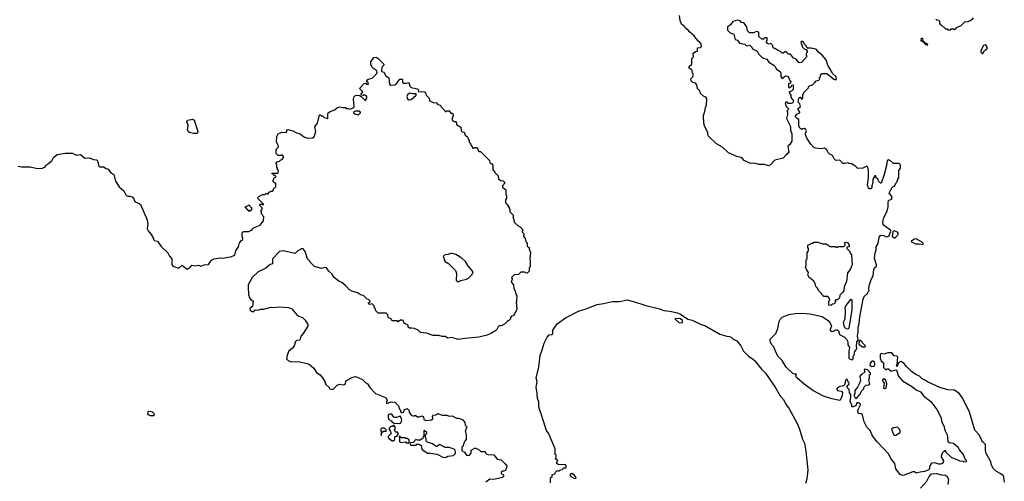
# Model space of a CAD drawing. Extents: x 1862350 to 2057294, y 212041 to 437318.
# Tile 299 of 301: x 2000994 to 2013120, y 408334 to 414024. Entities that reach past the tile are written whole.
import ezdxf

# ---------------------------------------------------------------- set-up
doc = ezdxf.new("R2010")
doc.units = 0

msp = doc.modelspace()

# ---------------------------------------------------------------- linework, layer by layer
at = {"layer": '0CON10XD'}
for points in [[(2010461, 412415), (2010464, 412395), (2010453, 412375), (2010427, 412355), (2010395, 412318), (2010295, 412291), (2010245, 412238), (2010215, 412222), (2010165, 412239), (2010095, 412237), (2010043, 412257), (2009995, 412253), (2009915, 412288), (2009895, 412312), (2009875, 412323), (2009825, 412337), (2009724, 412384), (2009651, 412451), (2009575, 412492), (2009474, 412594), (2009467, 412615), (2009468, 412635), (2009438, 412685), (2009423, 412725), (2009417, 412815), (2009417, 412843), (2009432, 412895), (2009438, 412942), (2009452, 412968), (2009457, 413047), (2009445, 413070), (2009415, 413080), (2009380, 413115), (2009368, 413148), (2009340, 413175), (2009335, 413220), (2009315, 413240), (2009285, 413250), (2009262, 413272), (2009260, 413295), (2009280, 413315), (2009288, 413332), (2009288, 413355), (2009280, 413365), (2009275, 413400), (2009240, 413425), (2009240, 413445), (2009270, 413475), (2009270, 413545), (2009290, 413565), (2009288, 413612), (2009315, 413630), (2009340, 413635), (2009342, 413678), (2009378, 413682), (2009390, 413695), (2009388, 413722), (2009365, 413750), (2009350, 413755), (2009350, 413765), (2009320, 413795), (2009302, 413825), (2009244, 413874), (2009226, 413896), (2009195, 413920), (2009186, 413936), (2009145, 413970), (2009128, 414015), (2009118, 414075)], [(2011630, 409735), (2011655, 409710), (2011665, 409710), (2011675, 409720), (2011695, 409720), (2011725, 409690), (2011787, 409707), (2011797, 409695), (2011812, 409635), (2011864, 409574), (2011988, 409498), (2012035, 409461), (2012088, 409435), (2012130, 409385), (2012215, 409318), (2012289, 409219), (2012336, 409126), (2012351, 409061), (2012376, 409016), (2012390, 408955), (2012414, 408905), (2012421, 408875), (2012422, 408825), (2012441, 408811), (2012495, 408803), (2012552, 408755), (2012562, 408722), (2012612, 408665), (2012632, 408612), (2012650, 408595), (2012648, 408572), (2012625, 408570), (2012615, 408580), (2012575, 408582), (2012468, 408628), (2012400, 408695), (2012398, 408708), (2012385, 408710), (2012355, 408680), (2012340, 408645), (2012340, 408635), (2012370, 408585), (2012368, 408562), (2012352, 408548), (2012334, 408546), (2012315, 408546), (2012265, 408563), (2012223, 408557), (2012202, 408525), (2012195, 408480), (2012140, 408455), (2012082, 408448), (2012035, 408433), (2012012, 408452), (2011995, 408452), (2011885, 408410), (2011865, 408407), (2011838, 408418), (2011785, 408487), (2011770, 408555), (2011721, 408615), (2011697, 408667), (2011555, 408819), (2011495, 408896), (2011469, 408959), (2011425, 409002), (2011394, 409065), (2011375, 409153), (2011355, 409167), (2011328, 409168), (2011320, 409175), (2011317, 409203), (2011323, 409227), (2011350, 409275), (2011350, 409285), (2011325, 409300), (2011305, 409300), (2011290, 409265), (2011255, 409250), (2011242, 409252), (2011240, 409275), (2011220, 409315), (2011230, 409375), (2011228, 409405), (2011212, 409425), (2011207, 409467), (2011180, 409495), (2011190, 409505), (2011190, 409515), (2011208, 409532), (2011210, 409545), (2011202, 409552), (2011185, 409590), (2011175, 409590), (2011165, 409580), (2011158, 409558), (2011152, 409525), (2011139, 409511), (2011095, 409504), (2011064, 409486), (2011057, 409475), (2011056, 409465), (2011065, 409452), (2011113, 409443), (2011127, 409427), (2011120, 409375), (2011095, 409328), (2010995, 409349), (2010892, 409385), (2010763, 409455), (2010655, 409532), (2010562, 409615), (2010552, 409638), (2010560, 409655), (2010536, 409654), (2010515, 409661), (2010435, 409742), (2010382, 409822), (2010335, 409874), (2010305, 409924), (2010282, 409992), (2010257, 410015), (2010235, 410052), (2010237, 410085), (2010306, 410154), (2010332, 410218), (2010347, 410303), (2010362, 410338), (2010385, 410356), (2010465, 410388), (2010545, 410402), (2010635, 410406), (2010725, 410400), (2010877, 410367), (2010952, 410315), (2010973, 410285), (2010993, 410245), (2010974, 410205), (2010975, 410195), (2010984, 410185), (2011005, 410181), (2011045, 410202), (2011065, 410200), (2011077, 410187), (2011088, 410145), (2011150, 410110), (2011178, 410085), (2011193, 410055), (2011191, 410015), (2011212, 409985), (2011204, 409934), (2011203, 409853), (2011212, 409842), (2011245, 409830), (2011260, 409845), (2011260, 409875), (2011272, 409888), (2011273, 409917), (2011280, 409935), (2011297, 409953), (2011302, 409975), (2011298, 409995), (2011302, 410055), (2011320, 410075), (2011310, 410125), (2011320, 410175), (2011320, 410235), (2011332, 410275), (2011340, 410360), (2011383, 410577), (2011395, 410610), (2011435, 410650), (2011440, 410665), (2011457, 410683), (2011452, 410705), (2011457, 410743), (2011478, 410822), (2011506, 410865), (2011512, 410945), (2011522, 410965), (2011544, 410986), (2011544, 411004), (2011520, 411085), (2011531, 411149), (2011543, 411185), (2011542, 411225), (2011566, 411265), (2011579, 411345), (2011593, 411365), (2011605, 411368), (2011635, 411364), (2011665, 411349), (2011685, 411351), (2011700, 411365), (2011721, 411415), (2011719, 411429), (2011629, 411495), (2011624, 411526), (2011637, 411585), (2011678, 411665), (2011690, 411715), (2011688, 411765), (2011692, 411795), (2011729, 411811), (2011738, 411825), (2011731, 411851), (2011702, 411885), (2011722, 411928), (2011730, 411935), (2011732, 411948), (2011752, 411968), (2011768, 411972), (2011782, 412008), (2011798, 412022), (2011800, 412035), (2011810, 412045), (2011810, 412065), (2011820, 412075), (2011820, 412165), (2011840, 412195), (2011840, 412235), (2011825, 412250), (2011755, 412250), (2011720, 412285), (2011695, 412298), (2011678, 412282), (2011668, 412228), (2011641, 412115), (2011605, 412010), (2011595, 412010), (2011582, 412022), (2011570, 412035), (2011565, 412060), (2011555, 412070), (2011542, 412072), (2011538, 412098), (2011525, 412100), (2011501, 412059), (2011502, 412018), (2011488, 411975), (2011488, 411955), (2011475, 411940), (2011455, 411938), (2011445, 411950), (2011436, 411986), (2011438, 412022), (2011449, 412065), (2011448, 412125), (2011446, 412166), (2011437, 412207), (2011428, 412218), (2011377, 412193), (2011315, 412190), (2011290, 412215), (2011237, 412247), (2011203, 412253), (2011195, 412260), (2011155, 412250), (2011133, 412253), (2011092, 412292), (2011045, 412290), (2011025, 412310), (2011005, 412350), (2010970, 412365), (2010950, 412385), (2010930, 412425), (2010905, 412438), (2010865, 412432), (2010795, 412438), (2010775, 412448), (2010735, 412488), (2010688, 412565), (2010672, 412605), (2010670, 412625), (2010682, 412655), (2010675, 412670), (2010655, 412682), (2010635, 412680), (2010625, 412670), (2010600, 412685), (2010590, 412715), (2010588, 412795), (2010570, 412805), (2010550, 412825), (2010548, 412835), (2010565, 412860), (2010600, 412875), (2010600, 412885), (2010580, 412915), (2010582, 412928), (2010608, 412955), (2010600, 412985), (2010580, 413005), (2010590, 413055), (2010605, 413070), (2010615, 413070), (2010620, 413045), (2010628, 413042), (2010640, 413055), (2010640, 413105), (2010650, 413115), (2010650, 413125), (2010710, 413185), (2010710, 413195), (2010722, 413208), (2010758, 413222), (2010785, 413250), (2010802, 413268), (2010835, 413280), (2010848, 413292), (2010840, 413305), (2010850, 413315), (2010862, 413348), (2010875, 413360), (2010935, 413360), (2011019, 413289), (2011045, 413282), (2011054, 413296), (2011044, 413325), (2011008, 413358), (2010974, 413414), (2010947, 413465), (2010925, 413528), (2010875, 413588), (2010827, 413627), (2010805, 413658), (2010786, 413666), (2010735, 413674), (2010693, 413673), (2010681, 413701), (2010654, 413724), (2010645, 413748), (2010635, 413756), (2010620, 413755), (2010613, 413745), (2010636, 413686), (2010656, 413666), (2010678, 413658), (2010692, 413635), (2010692, 413618), (2010680, 413605), (2010680, 413585), (2010690, 413575), (2010620, 413495), (2010593, 413493), (2010558, 413538), (2010525, 413550), (2010487, 413597), (2010455, 413600), (2010446, 413616), (2010425, 413630), (2010395, 413612), (2010385, 413612), (2010365, 413632), (2010333, 413643), (2010295, 413670), (2010285, 413670), (2010270, 413685), (2010270, 413705), (2010245, 413730), (2010225, 413722), (2010205, 413730), (2010190, 413745), (2010200, 413775), (2010198, 413798), (2010175, 413800), (2010145, 413780), (2010132, 413782), (2010098, 413818), (2010095, 413868), (2010065, 413880), (2010035, 413860), (2009982, 413862), (2009958, 413888), (2009947, 413937), (2009940, 413945), (2009930, 413965), (2009910, 413985), (2009885, 413990), (2009865, 414010), (2009835, 414018), (2009775, 414000), (2009748, 413962), (2009710, 413935), (2009710, 413895), (2009743, 413863), (2009790, 413845), (2009805, 413780), (2009835, 413770), (2009860, 413735), (2009925, 413720), (2009945, 413700), (2009985, 413710), (2010010, 413685), (2010020, 413665), (2010077, 413637), (2010094, 413604), (2010142, 413555), (2010197, 413537), (2010221, 413501), (2010280, 413465), (2010295, 413450), (2010314, 413414), (2010360, 413385), (2010367, 413365), (2010368, 413325), (2010385, 413300), (2010425, 413330), (2010448, 413328), (2010468, 413308), (2010480, 413275), (2010490, 413265), (2010488, 413242), (2010460, 413235), (2010460, 413195), (2010472, 413182), (2010498, 413202), (2010502, 413218), (2010515, 413220), (2010520, 413215), (2010520, 413165), (2010498, 413142), (2010470, 413135), (2010470, 413125), (2010490, 413095), (2010490, 413065), (2010522, 413025), (2010518, 413005), (2010507, 412993), (2010495, 412990), (2010455, 412990), (2010450, 413005), (2010435, 413010), (2010422, 412995), (2010432, 412952), (2010460, 412925), (2010458, 412912), (2010440, 412895), (2010450, 412885), (2010450, 412855), (2010437, 412805), (2010481, 412715), (2010488, 412695), (2010487, 412663), (2010502, 412615), (2010503, 412525), (2010480, 412485), (2010452, 412465), (2010461, 412415)], [(2012275, 414030), (2012285, 414020), (2012308, 414018), (2012320, 414005), (2012320, 413975), (2012332, 413962), (2012348, 413958), (2012395, 413910), (2012415, 413910), (2012425, 413900), (2012455, 413900), (2012465, 413910), (2012495, 413910), (2012505, 413900)], [(2012505, 413900), (2012515, 413910), (2012528, 413912), (2012532, 413928), (2012588, 413952), (2012632, 413998), (2012675, 414000), (2012685, 414010), (2012718, 414022), (2012740, 414045)], [(2012175, 413710), (2012178, 413718), (2012165, 413730), (2012152, 413732), (2012122, 413762), (2012115, 413790), (2012098, 413792), (2012090, 413785), (2012088, 413775), (2012095, 413763), (2012120, 413750), (2012145, 413722), (2012175, 413710)], [(2012855, 413608), (2012877, 413643), (2012908, 413665), (2012908, 413685), (2012896, 413706), (2012885, 413712), (2012863, 413705), (2012830, 413645), (2012832, 413622), (2012845, 413608), (2012855, 413608)], [(2000975, 412220), (2001015, 412209), (2001125, 412209), (2001215, 412190), (2001273, 412193), (2001300, 412205), (2001310, 412215), (2001310, 412225), (2001325, 412230), (2001341, 412249), (2001388, 412285), (2001412, 412325), (2001455, 412360), (2001555, 412380), (2001643, 412377), (2001695, 412354), (2001745, 412360), (2001796, 412316), (2001855, 412322), (2001905, 412300), (2001938, 412298), (2001954, 412284), (2001969, 412215), (2001980, 412210), (2002025, 412210), (2002058, 412188), (2002085, 412181), (2002115, 412136), (2002152, 412115), (2002172, 412032), (2002218, 411965), (2002276, 411916), (2002302, 411865), (2002315, 411852), (2002325, 411848), (2002355, 411850), (2002385, 411838), (2002400, 411815), (2002403, 411793), (2002415, 411780), (2002465, 411760), (2002480, 411745), (2002562, 411555), (2002573, 411505), (2002562, 411445), (2002575, 411420), (2002612, 411375), (2002640, 411325), (2002640, 411315), (2002653, 411303), (2002690, 411295), (2002735, 411228), (2002819, 411149), (2002839, 411109), (2002868, 411075), (2002867, 411007), (2002878, 410985), (2002955, 410961), (2002995, 411000), (2003010, 410980), (2003055, 410949), (2003089, 410965), (2003115, 410996), (2003155, 410989), (2003195, 410996), (2003225, 410984), (2003265, 411004), (2003320, 411005), (2003355, 411058), (2003385, 411077), (2003465, 411088), (2003505, 411086), (2003556, 411096), (2003595, 411102), (2003633, 411117), (2003643, 411127), (2003657, 411175), (2003687, 411225), (2003700, 411275), (2003725, 411300), (2003740, 411305), (2003742, 411325), (2003732, 411355), (2003732, 411385), (2003740, 411405), (2003755, 411412), (2003815, 411412), (2003845, 411430), (2003855, 411430), (2003862, 411448), (2003875, 411460), (2003955, 411490), (2003998, 411545), (2004000, 411595), (2003990, 411605), (2003990, 411615), (2003972, 411632), (2003970, 411655), (2003960, 411665), (2003980, 411685), (2003980, 411705), (2003952, 411732), (2003950, 411745), (2003955, 411750), (2003975, 411750), (2003985, 411740), (2004000, 411745), (2003930, 411815), (2003928, 411832), (2003940, 411845), (2003985, 411870), (2004015, 411870), (2004025, 411880), (2004048, 411872), (2004060, 411885), (2004062, 411898), (2004075, 411900), (2004085, 411910), (2004108, 411912), (2004120, 411925), (2004122, 411948), (2004138, 411952), (2004150, 411965), (2004148, 412008), (2004132, 412012), (2004110, 412035), (2004120, 412045), (2004122, 412068), (2004135, 412080), (2004148, 412082), (2004150, 412095), (2004132, 412102), (2004118, 412118), (2004102, 412122), (2004100, 412130), (2004165, 412130), (2004178, 412142), (2004180, 412165), (2004170, 412175), (2004170, 412195), (2004160, 412205), (2004160, 412235), (2004150, 412245), (2004165, 412270), (2004195, 412280), (2004212, 412298), (2004228, 412302), (2004248, 412335), (2004225, 412358), (2004212, 412348), (2004178, 412348), (2004153, 412373), (2004153, 412417), (2004160, 412435), (2004180, 412455), (2004178, 412475), (2004158, 412515), (2004162, 412585), (2004178, 412615), (2004224, 412636), (2004275, 412632), (2004282, 412645), (2004283, 412667), (2004295, 412671), (2004357, 412655), (2004405, 412629), (2004449, 412615), (2004488, 412585), (2004535, 412562), (2004601, 412569), (2004619, 412581), (2004641, 412645), (2004628, 412705), (2004660, 412750), (2004685, 412850), (2004695, 412850), (2004705, 412840), (2004725, 412840), (2004745, 412820), (2004775, 412810), (2004785, 412800), (2004790, 412805), (2004788, 412855), (2004794, 412876), (2004825, 412898), (2004865, 412910), (2004908, 412942), (2004935, 412948), (2004965, 412940), (2005005, 412940), (2005015, 412930), (2005045, 412930), (2005065, 412922), (2005085, 412928), (2005108, 412942), (2005114, 412955), (2005104, 413044), (2005112, 413075), (2005123, 413087), (2005145, 413092), (2005178, 413088), (2005198, 413078), (2005243, 413033), (2005255, 413030), (2005260, 413035), (2005260, 413045), (2005270, 413055), (2005270, 413075), (2005235, 413098), (2005225, 413090), (2005202, 413092), (2005200, 413105), (2005220, 413135), (2005180, 413175), (2005235, 413238), (2005255, 413240), (2005265, 413230), (2005285, 413230), (2005290, 413235), (2005285, 413250), (2005263, 413263), (2005271, 413279), (2005285, 413290), (2005336, 413304), (2005390, 413355), (2005398, 413375), (2005392, 413395), (2005357, 413417), (2005332, 413442), (2005330, 413455), (2005320, 413465), (2005320, 413505), (2005355, 413558), (2005382, 413562), (2005395, 413550), (2005405, 413550), (2005480, 413475), (2005480, 413465), (2005453, 413437), (2005450, 413385), (2005478, 413378), (2005505, 413330), (2005540, 413305), (2005547, 413227), (2005565, 413218), (2005615, 413222), (2005639, 413241), (2005675, 413290), (2005705, 413290), (2005710, 413285), (2005710, 413255), (2005723, 413243), (2005755, 413240), (2005785, 413250), (2005798, 413205), (2005815, 413188), (2005895, 413172), (2005908, 413155), (2005900, 413145), (2005905, 413140), (2005980, 413135), (2005990, 413125), (2006000, 413095), (2006038, 413058), (2006042, 413022), (2006085, 413002), (2006125, 413000), (2006145, 412980), (2006175, 412970), (2006180, 412955), (2006230, 412905), (2006235, 412890), (2006245, 412890), (2006255, 412900), (2006285, 412900), (2006302, 412872), (2006325, 412870), (2006332, 412845), (2006330, 412825), (2006320, 412815), (2006320, 412785), (2006345, 412770), (2006365, 412770), (2006370, 412765), (2006372, 412732), (2006428, 412698), (2006432, 412652), (2006445, 412640), (2006468, 412638), (2006482, 412602), (2006508, 412578), (2006520, 412545), (2006530, 412535), (2006530, 412515), (2006540, 412505), (2006552, 412472), (2006568, 412458), (2006572, 412442), (2006585, 412440), (2006595, 412450), (2006618, 412448), (2006638, 412428), (2006642, 412412), (2006655, 412400), (2006668, 412398), (2006778, 412288), (2006782, 412262), (2006795, 412250), (2006805, 412250), (2006820, 412225), (2006820, 412175), (2006840, 412155), (2006840, 412145), (2006852, 412132), (2006888, 412098), (2006892, 412062), (2006915, 412040), (2006948, 412038), (2006970, 412015), (2006960, 412005), (2006958, 411992), (2006940, 411975), (2006940, 411955), (2006958, 411948), (2006980, 411925), (2006980, 411865), (2006990, 411855), (2006990, 411825), (2006978, 411802), (2006978, 411765), (2006998, 411745), (2007020, 411705), (2007020, 411695), (2007030, 411685), (2007030, 411655), (2007070, 411615), (2007070, 411575), (2007080, 411565), (2007078, 411545), (2007088, 411525), (2007134, 411484), (2007159, 411469), (2007190, 411435), (2007183, 411403), (2007210, 411375), (2007200, 411365), (2007200, 411355), (2007220, 411325), (2007228, 411288), (2007242, 411272), (2007243, 411233), (2007252, 411222), (2007267, 411217), (2007268, 411195), (2007283, 411153), (2007278, 411075), (2007282, 411048)], [(2005786, 413036), (2005815, 413041), (2005875, 413092), (2005875, 413110), (2005835, 413108), (2005795, 413117), (2005771, 413099), (2005761, 413075), (2005769, 413049), (2005786, 413036)], [(2005165, 412852), (2005190, 412875), (2005190, 412885), (2005170, 412895), (2005125, 412897), (2005111, 412889), (2005103, 412877), (2005120, 412865), (2005165, 412852)], [(2003175, 412620), (2003135, 412620), (2003085, 412632), (2003068, 412645), (2003060, 412665), (2003068, 412725), (2003052, 412765), (2003060, 412785), (2003125, 412798), (2003144, 412784), (2003187, 412645), (2003187, 412633), (2003175, 412620)], [(2003825, 411660), (2003815, 411670), (2003805, 411670), (2003800, 411685), (2003770, 411715), (2003808, 411732), (2003815, 411740), (2003850, 411705), (2003848, 411682), (2003825, 411660)], [(2011775, 411333), (2011814, 411375), (2011816, 411385), (2011804, 411405), (2011765, 411422), (2011748, 411412), (2011740, 411355), (2011764, 411334), (2011775, 411333)], [(2012115, 411253), (2012122, 411255), (2012120, 411265), (2012101, 411285), (2012035, 411323), (2012015, 411320), (2011973, 411295), (2011978, 411285), (2012025, 411261), (2012072, 411262), (2012115, 411253)], [(2007282, 411048), (2007282, 410985), (2007270, 410955), (2007267, 410923), (2007245, 410900), (2007223, 410903), (2007215, 410910), (2007165, 410910), (2007137, 410883), (2007085, 410880), (2007050, 410845), (2007060, 410835), (2007060, 410825), (2007048, 410788), (2007077, 410757), (2007080, 410715), (2007097, 410677), (2007098, 410655), (2007117, 410615), (2007112, 410565), (2007118, 410555), (2007110, 410545), (2007117, 410455), (2007088, 410395), (2007070, 410375), (2007052, 410368), (2007040, 410355), (2007040, 410335), (2007015, 410310), (2007005, 410310), (2006965, 410270), (2006925, 410250), (2006905, 410252), (2006890, 410245), (2006872, 410205), (2006859, 410191), (2006805, 410158), (2006750, 410135), (2006648, 410112), (2006475, 410096), (2006395, 410081), (2006315, 410106), (2006267, 410097), (2006235, 410118), (2006195, 410118), (2006155, 410130), (2006085, 410132), (2006005, 410159), (2005928, 410168), (2005900, 410195), (2005855, 410217), (2005825, 410222), (2005795, 410220), (2005780, 410235), (2005780, 410255), (2005767, 410267), (2005745, 410270), (2005730, 410285), (2005718, 410315), (2005705, 410322), (2005685, 410320), (2005655, 410300), (2005645, 410310), (2005585, 410310), (2005572, 410322), (2005570, 410335), (2005530, 410355), (2005527, 410387), (2005508, 410408), (2005448, 410408), (2005408, 410408), (2005397, 410417), (2005380, 410435), (2005370, 410465), (2005360, 410475), (2005360, 410495), (2005335, 410520), (2005300, 410515), (2005290, 410525), (2005290, 410535), (2005308, 410542), (2005310, 410555), (2005290, 410575), (2005275, 410580), (2005230, 410625), (2005205, 410630), (2005173, 410643), (2005155, 410658), (2005085, 410678), (2005054, 410694), (2005012, 410745), (2004960, 410785), (2004925, 410802), (2004868, 410848), (2004840, 410890), (2004802, 410922), (2004772, 410965), (2004755, 410970), (2004705, 410958), (2004625, 410980), (2004570, 411035), (2004570, 411045), (2004540, 411075), (2004510, 411165), (2004485, 411200), (2004465, 411198), (2004420, 411175), (2004385, 411142), (2004236, 411176), (2004194, 411166), (2004106, 411075), (2004106, 411014), (2004080, 411005), (2004025, 410959), (2003929, 410915), (2003856, 410844), (2003806, 410755), (2003807, 410693), (2003813, 410665), (2003811, 410635), (2003823, 410595), (2003837, 410577), (2003870, 410555), (2003862, 410488), (2003828, 410462), (2003833, 410445), (2003849, 410429), (2003865, 410423), (2003895, 410448), (2003925, 410443), (2003965, 410457), (2003995, 410457), (2004085, 410479), (2004125, 410477), (2004185, 410486), (2004305, 410477), (2004345, 410458), (2004407, 410387), (2004430, 410370), (2004475, 410352), (2004509, 410319), (2004542, 410265), (2004543, 410245), (2004487, 410155), (2004455, 410122), (2004442, 410075), (2004405, 410069), (2004392, 410058), (2004376, 410004), (2004354, 409976), (2004305, 409932), (2004287, 409885), (2004280, 409845), (2004300, 409825), (2004335, 409808), (2004425, 409812), (2004535, 409787), (2004565, 409772), (2004615, 409728), (2004648, 409675), (2004696, 409646), (2004725, 409610), (2004750, 409565), (2004750, 409555), (2004760, 409545), (2004762, 409532), (2004805, 409490), (2004810, 409475), (2004835, 409468), (2004855, 409470), (2004903, 409517), (2004935, 409530), (2004975, 409522), (2004992, 409528), (2005005, 409540), (2005010, 409565), (2005020, 409575), (2005090, 409615), (2005124, 409626), (2005143, 409623), (2005215, 409590), (2005260, 409545), (2005277, 409537), (2005305, 409492), (2005377, 409417), (2005500, 409365), (2005512, 409352), (2005520, 409325), (2005513, 409317), (2005512, 409292), (2005568, 409312), (2005615, 409310), (2005658, 409265), (2005670, 409225), (2005682, 409212), (2005683, 409193), (2005695, 409178), (2005723, 409187), (2005730, 409215), (2005765, 409230), (2005790, 409205), (2005792, 409185), (2005815, 409150), (2005835, 409140), (2005855, 409140), (2005865, 409150), (2005895, 409130), (2005915, 409130), (2005952, 409142), (2005965, 409130), (2005972, 409095), (2005995, 409082), (2006065, 409090), (2006080, 409105), (2006080, 409125), (2006072, 409138), (2006085, 409150), (2006117, 409153), (2006145, 409170), (2006198, 409148), (2006255, 409148), (2006285, 409138), (2006319, 409139), (2006375, 409112), (2006402, 409112), (2006452, 409092), (2006477, 409057), (2006480, 409025), (2006498, 409008), (2006500, 408995), (2006490, 408985), (2006487, 408963), (2006480, 408955), (2006492, 408905), (2006492, 408848), (2006472, 408825), (2006450, 408765), (2006440, 408755), (2006440, 408715), (2006452, 408702), (2006468, 408698), (2006502, 408652), (2006535, 408656), (2006552, 408682), (2006554, 408716), (2006598, 408742), (2006612, 408742), (2006658, 408718), (2006675, 408700), (2006725, 408700), (2006730, 408685), (2006745, 408670), (2006763, 408663), (2006835, 408662), (2006875, 408608), (2006925, 408598), (2006970, 408555), (2006975, 408540), (2006990, 408535), (2006992, 408515), (2006975, 408468), (2006955, 408458), (2006935, 408458), (2006922, 408445), (2006925, 408432), (2006952, 408412), (2006952, 408395), (2006942, 408385), (2006925, 408376), (2006835, 408358), (2006785, 408362), (2006735, 408322)], [(2010985, 410500), (2010960, 410505), (2010960, 410555), (2010970, 410565), (2010968, 410588), (2010945, 410610), (2010892, 410612), (2010888, 410628), (2010872, 410632), (2010868, 410648), (2010830, 410685), (2010820, 410715), (2010800, 410735), (2010792, 410772), (2010775, 410800), (2010712, 410852), (2010710, 410865), (2010700, 410875), (2010707, 410907), (2010683, 410943), (2010673, 410973), (2010680, 410995), (2010680, 411065), (2010690, 411075), (2010690, 411155), (2010710, 411175), (2010710, 411205), (2010700, 411215), (2010700, 411245), (2010738, 411262), (2010745, 411270), (2010765, 411270), (2010775, 411280), (2010825, 411280), (2010885, 411260), (2010925, 411260), (2010975, 411230), (2011035, 411230), (2011045, 411220), (2011065, 411220), (2011075, 411230), (2011145, 411230), (2011160, 411245), (2011160, 411255), (2011150, 411265), (2011165, 411280), (2011188, 411278), (2011210, 411245), (2011208, 411222), (2011182, 411218), (2011180, 411205), (2011218, 411168), (2011220, 411145), (2011238, 411125), (2011246, 411004), (2011220, 410945), (2011188, 410902), (2011178, 410795), (2011148, 410732), (2011143, 410687), (2011132, 410665), (2011095, 410630), (2011090, 410595), (2011065, 410570), (2011045, 410570), (2011032, 410558), (2011040, 410545), (2011038, 410532), (2011025, 410520), (2011002, 410518), (2010985, 410500)], [(2006395, 410792), (2006425, 410808), (2006496, 410824), (2006523, 410837), (2006563, 410877), (2006578, 410915), (2006512, 410995), (2006483, 411043), (2006440, 411085), (2006365, 411128), (2006322, 411142), (2006298, 411142), (2006272, 411128), (2006230, 411125), (2006213, 411107), (2006210, 411095), (2006220, 411085), (2006223, 411063), (2006234, 411044), (2006275, 411018), (2006361, 410931), (2006374, 410894), (2006368, 410815), (2006395, 410792)], [(2007530, 408315), (2007530, 408375), (2007550, 408395), (2007550, 408415), (2007588, 408432), (2007592, 408448), (2007612, 408468), (2007635, 408460), (2007645, 408470), (2007675, 408480), (2007695, 408500), (2007718, 408502), (2007730, 408515), (2007715, 408538), (2007695, 408542), (2007675, 408538), (2007625, 408540), (2007610, 408555), (2007610, 408575), (2007620, 408585), (2007590, 408615), (2007600, 408625), (2007600, 408655), (2007590, 408665), (2007587, 408735), (2007511, 408921), (2007482, 408962), (2007431, 409111), (2007422, 409155), (2007386, 409246), (2007386, 409315), (2007370, 409355), (2007368, 409415), (2007353, 409495), (2007365, 409565), (2007356, 409605), (2007389, 409745), (2007404, 409885), (2007429, 409955), (2007452, 410038), (2007488, 410112), (2007515, 410139), (2007546, 410144), (2007558, 410152), (2007560, 410195), (2007614, 410276), (2007715, 410349), (2007885, 410437), (2007945, 410451), (2008105, 410514), (2008184, 410524), (2008295, 410552), (2008385, 410551), (2008475, 410571), (2008555, 410552), (2008705, 410501), (2008875, 410461), (2008925, 410441), (2009000, 410430), (2009095, 410411), (2009133, 410395), (2009222, 410332), (2009275, 410322), (2009385, 410268), (2009433, 410255), (2009615, 410146), (2009702, 410122), (2009735, 410120), (2009755, 410111), (2009782, 410085), (2009825, 410067), (2009876, 410005), (2009909, 409939), (2009975, 409871), (2010015, 409848), (2010045, 409822), (2010128, 409718), (2010178, 409665), (2010296, 409495), (2010358, 409388), (2010396, 409345), (2010441, 409265), (2010465, 409235), (2010568, 409048), (2010595, 408988), (2010636, 408855), (2010658, 408805), (2010676, 408705), (2010701, 408475), (2010687, 408365), (2010671, 408305)], [(2011195, 410210), (2011173, 410213), (2011150, 410235), (2011138, 410295), (2011158, 410335), (2011162, 410435), (2011158, 410475), (2011168, 410495), (2011235, 410578), (2011242, 410565), (2011243, 410445), (2011206, 410224), (2011195, 410210)], [(2009115, 410287), (2009155, 410292), (2009158, 410315), (2009132, 410335), (2009105, 410342), (2009062, 410338), (2009115, 410287)], [(2011405, 409990), (2011410, 410005), (2011372, 410042), (2011370, 410055), (2011345, 410070), (2011332, 410068), (2011330, 410025), (2011375, 409992), (2011405, 409990)], [(2013120, 408325), (2013112, 408385), (2013104, 408404), (2013078, 408428), (2013023, 408455), (2012985, 408487), (2012963, 408533), (2012952, 408575), (2012894, 408685), (2012887, 408725), (2012887, 408787), (2012855, 408820), (2012845, 408820), (2012840, 408855), (2012825, 408870), (2012810, 408905), (2012757, 408965), (2012690, 409185), (2012605, 409362), (2012562, 409415), (2012505, 409458), (2012425, 409460), (2012325, 409492), (2012175, 409558), (2012148, 409578), (2012110, 409595), (2012075, 409630), (2012040, 409645), (2011980, 409685), (2011917, 409747), (2011885, 409788), (2011855, 409808), (2011845, 409810), (2011821, 409799), (2011808, 409782), (2011805, 409760), (2011795, 409750), (2011792, 409765), (2011800, 409775), (2011810, 409865), (2011797, 409877), (2011765, 409882), (2011735, 409918), (2011684, 409916), (2011635, 409900), (2011605, 409910), (2011592, 409898), (2011590, 409845), (2011600, 409835), (2011600, 409825), (2011630, 409795), (2011630, 409735)], [(2011295, 409350), (2011345, 409410), (2011355, 409440), (2011385, 409470), (2011395, 409500), (2011413, 409517), (2011455, 409522), (2011462, 409535), (2011450, 409585), (2011458, 409605), (2011460, 409645), (2011470, 409655), (2011470, 409665), (2011460, 409675), (2011460, 409685), (2011435, 409708), (2011405, 409718), (2011392, 409708), (2011400, 409685), (2011365, 409650), (2011355, 409650), (2011340, 409625), (2011348, 409575), (2011336, 409544), (2011313, 409495), (2011278, 409455), (2011280, 409415), (2011270, 409405), (2011270, 409385), (2011280, 409375), (2011282, 409362), (2011295, 409350)], [(2011485, 409750), (2011515, 409754), (2011526, 409774), (2011522, 409802), (2011505, 409816), (2011487, 409813), (2011468, 409792), (2011464, 409764), (2011485, 409750)], [(2011645, 409478), (2011665, 409482), (2011672, 409535), (2011666, 409566), (2011656, 409586), (2011635, 409597), (2011620, 409585), (2011623, 409565), (2011638, 409545), (2011632, 409485), (2011645, 409478)], [(2002645, 409140), (2002605, 409142), (2002580, 409155), (2002572, 409165), (2002575, 409190), (2002585, 409200), (2002620, 409195), (2002650, 409165), (2002645, 409140)], [(2005675, 409048), (2005685, 409052), (2005698, 409065), (2005700, 409085), (2005692, 409122), (2005678, 409138), (2005635, 409120), (2005615, 409120), (2005600, 409125), (2005582, 409155), (2005565, 409167), (2005532, 409155), (2005530, 409125), (2005540, 409095), (2005569, 409079), (2005585, 409060), (2005595, 409060), (2005605, 409050), (2005675, 409048)], [(2005445, 408900), (2005450, 408905), (2005450, 408930), (2005475, 408950), (2005505, 408950), (2005510, 408955), (2005508, 408968), (2005485, 408990), (2005455, 408990), (2005442, 408975), (2005442, 408955), (2005450, 408945), (2005450, 408930), (2005440, 408925), (2005445, 408900)], [(2005595, 408832), (2005612, 408848), (2005612, 408888), (2005638, 408892), (2005658, 408925), (2005645, 408940), (2005625, 408940), (2005612, 408952), (2005610, 408965), (2005620, 408975), (2005620, 409005), (2005605, 409020), (2005595, 409020), (2005585, 409010), (2005565, 409010), (2005550, 408995), (2005550, 408985), (2005540, 408975), (2005558, 408958), (2005570, 408925), (2005530, 408885), (2005535, 408860), (2005545, 408860), (2005583, 408833), (2005595, 408832)], [(2011765, 408902), (2011785, 408903), (2011836, 408935), (2011837, 408955), (2011828, 408975), (2011805, 409000), (2011755, 408992), (2011732, 408975), (2011755, 408910), (2011765, 408902)], [(2005785, 408810), (2005792, 408818), (2005790, 408845), (2005765, 408860), (2005745, 408860), (2005735, 408870), (2005695, 408870), (2005675, 408890), (2005662, 408888), (2005670, 408875), (2005673, 408823), (2005682, 408812), (2005745, 408820), (2005755, 408810), (2005785, 408810)], [(2006215, 408628), (2006245, 408632), (2006265, 408642), (2006335, 408650), (2006360, 408675), (2006358, 408718), (2006345, 408730), (2006282, 408752), (2006235, 408752), (2006165, 408788), (2006150, 408785), (2006150, 408775), (2006137, 408763), (2006123, 408763), (2006076, 408796), (2006005, 408822), (2005998, 408835), (2006000, 408865), (2005990, 408875), (2005990, 408905), (2006010, 408925), (2006010, 408935), (2005975, 408960), (2005970, 408955), (2005970, 408915), (2005980, 408905), (2005963, 408887), (2005958, 408862), (2005925, 408840), (2005895, 408840), (2005872, 408848), (2005838, 408812), (2005805, 408810), (2005800, 408805), (2005805, 408780), (2005875, 408780), (2005885, 408790), (2005915, 408790), (2005925, 408780), (2005938, 408778), (2005942, 408745), (2005952, 408725), (2006015, 408680), (2006055, 408680), (2006135, 408668), (2006215, 408628)], [(2007825, 408370), (2007845, 408372), (2007840, 408395), (2007815, 408420), (2007805, 408420), (2007795, 408430), (2007773, 408417), (2007772, 408405), (2007780, 408395), (2007825, 408370)], [(2012089, 408251), (2012165, 408334), (2012195, 408392), (2012223, 408427), (2012285, 408431), (2012345, 408414), (2012395, 408410), (2012414, 408394), (2012432, 408355), (2012426, 408294)]]:
    msp.add_lwpolyline(points, dxfattribs=at)

doc.saveas('drawing.dxf')
